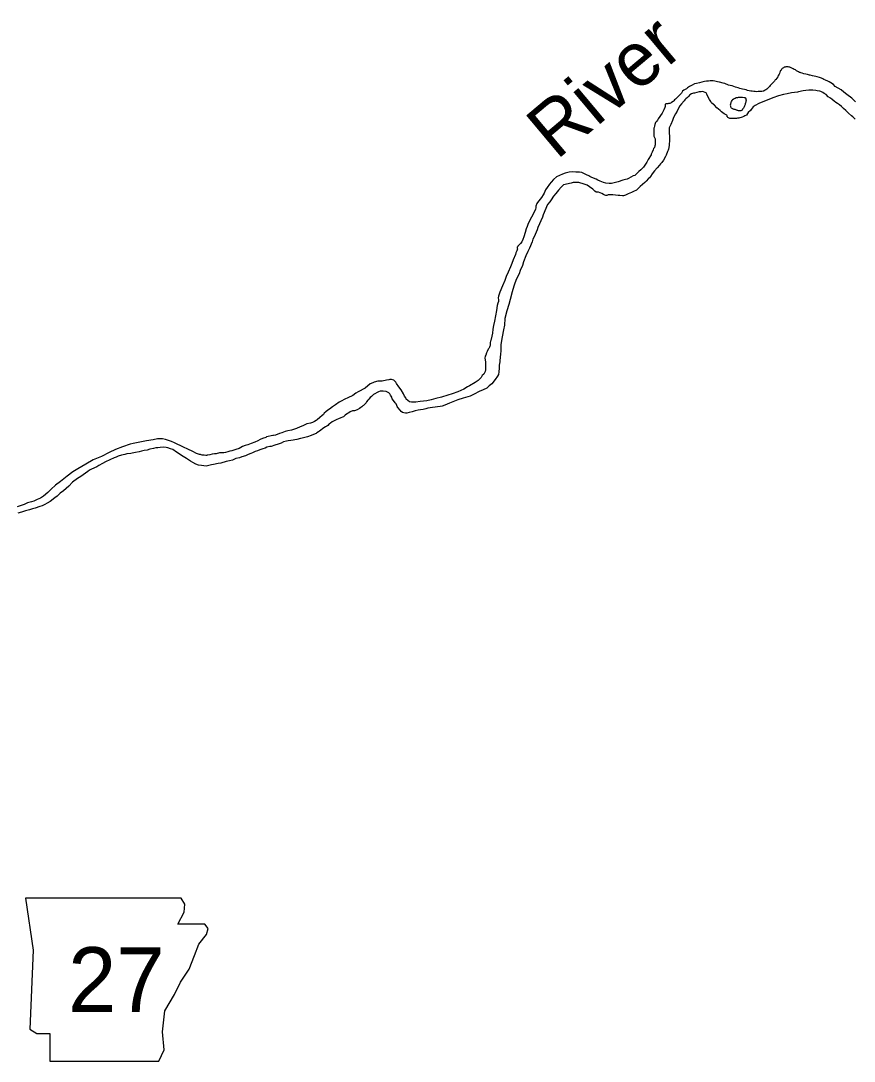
# Model space of a CAD drawing. Extents: x -83719 to 153526, y -11835 to 11446.
# Drawn here: x -3209.5 to -2938.4, y -1176.8 to -838.6 of the extents above; entities that cross this region are included whole.
import ezdxf

# ---------------------------------------------------------------- set-up
doc = ezdxf.new("R2010")
doc.units = 0
doc.layers.add('Level 21', color=7, linetype='Continuous')
doc.layers.add('Level 9', color=7, linetype='Continuous')

msp = doc.modelspace()

# ---------------------------------------------------------------- linework, layer by layer
at = {"layer": 'Level 21'}
msp.add_lwpolyline([(-3208.04, -1123.82), (-3205.5, -1140.73), (-3206.63, -1166.39), (-3204.37, -1167.8), (-3200.14, -1167.8), (-3200.14, -1176.82), (-3164.61, -1176.82), (-3162.92, -1173.16), (-3163.49, -1167.24), (-3162.64, -1160.47), (-3159.54, -1155.11), (-3157.57, -1151.17), (-3154.75, -1146.94), (-3153.05, -1142.43), (-3151.64, -1138.76), (-3149.11, -1135.66), (-3148.54, -1133.68), (-3149.67, -1132.27), (-3158.41, -1132.27), (-3156.44, -1128.33), (-3156.16, -1125.79), (-3157.32, -1123.84)], close=True, dxfattribs=at)
at = {"layer": 'Level 9'}
for points in [[(-2942.6, -860.96), (-2944.54, -859.87), (-2945.14, -859.27), (-2945.95, -858.74), (-2946.51, -858.45), (-2947.02, -858.22), (-2947.68, -857.89), (-2948.25, -857.66), (-2948.65, -857.43), (-2949.05, -857.23), (-2949.72, -857), (-2950.42, -856.78), (-2950.92, -856.65), (-2951.46, -856.55), (-2951.96, -856.45), (-2952.76, -856.26), (-2952.96, -856.23), (-2953.56, -856.07), (-2954.16, -855.9), (-2954.76, -855.77), (-2955.32, -855.58), (-2955.72, -855.45), (-2955.99, -855.38), (-2956.16, -855.32), (-2956.53, -855.15), (-2956.99, -854.96), (-2957.13, -854.86), (-2957.53, -854.53), (-2957.9, -854.4), (-2958.23, -854.17), (-2958.46, -854.03), (-2958.66, -853.93), (-2958.87, -853.84), (-2959.1, -853.74), (-2959.3, -853.67), (-2959.57, -853.64), (-2959.93, -853.58), (-2960.23, -853.58), (-2960.63, -853.58), (-2960.9, -853.62), (-2961.23, -853.69), (-2961.43, -853.82), (-2961.59, -853.96), (-2961.86, -854.09), (-2961.96, -854.23), (-2962.09, -854.39), (-2962.19, -854.56), (-2962.35, -854.76), (-2962.49, -855), (-2962.62, -855.27), (-2962.68, -855.67), (-2962.81, -855.93), (-2963.01, -856.2), (-2963.11, -856.4), (-2963.27, -856.74), (-2963.6, -857.21), (-2963.93, -857.61), (-2964.06, -857.78), (-2964.36, -858.21), (-2964.62, -858.52), (-2965.25, -859.15), (-2965.68, -859.59), (-2965.98, -859.96), (-2966.24, -860.26), (-2966.57, -860.57), (-2966.84, -860.77), (-2967.17, -861.04), (-2967.33, -861.17), (-2967.7, -861.34), (-2967.93, -861.41), (-2968.06, -861.44), (-2968.43, -861.51), (-2968.99, -861.55), (-2969.36, -861.59), (-2969.69, -861.59), (-2970.09, -861.63), (-2970.66, -861.56), (-2971.09, -861.53), (-2971.63, -861.47), (-2972.03, -861.41), (-2972.56, -861.31), (-2973.09, -861.21), (-2973.29, -861.12), (-2973.59, -861.05), (-2974.13, -860.92), (-2974.76, -860.76), (-2975.59, -860.57), (-2976.13, -860.4), (-2976.63, -860.24), (-2976.96, -860.14), (-2978.06, -859.72), (-2978.8, -859.59), (-2979.26, -859.46), (-2980.5, -858.93), (-2981.03, -858.8), (-2982.23, -858.51), (-2982.83, -858.38), (-2983.7, -858.22), (-2984.3, -858.13), (-2984.96, -858.13), (-2985.2, -858.1)], [(-2985.2, -858.1), (-2985.83, -858.14), (-2986.5, -858.24), (-2987.13, -858.32), (-2987.92, -858.52), (-2988.76, -858.73), (-2989.72, -858.94), (-2990.32, -859.07), (-2991.08, -859.51), (-2991.94, -859.89), (-2992.27, -860.09), (-2992.67, -860.39), (-2993, -860.66), (-2993.83, -861.13), (-2994.23, -861.47), (-2994.62, -862.04), (-2995.15, -862.65), (-2995.45, -862.95), (-2995.85, -863.35), (-2996.11, -863.62), (-2996.47, -863.96), (-2996.56, -864.02)], [(-2938.44, -870.27), (-2938.88, -869.8), (-2939.28, -869.44), (-2940.22, -868.64), (-2941.09, -867.75), (-2941.86, -867.12), (-2942.49, -866.46), (-2943.2, -865.9), (-2943.8, -865.47), (-2944.37, -865.11), (-2944.94, -864.68), (-2945.61, -864.11), (-2946.14, -863.68), (-2946.81, -863.26), (-2947.55, -862.53), (-2948.12, -862.23), (-2948.65, -861.83), (-2949.22, -861.54), (-2949.62, -861.41), (-2950.49, -861.28), (-2950.92, -861.25), (-2951.82, -861.09), (-2952.62, -861.13), (-2953.12, -861.17), (-2954.12, -861.24), (-2955.02, -861.38), (-2956.48, -861.69), (-2956.84, -861.73), (-2958.81, -861.98), (-2960.23, -862.29), (-2961.36, -862.56), (-2963.06, -863.01), (-2964.85, -863.59), (-2966.21, -864.17), (-2968.17, -864.95), (-2969.47, -865.46), (-2970.56, -866.07), (-2971.22, -866.57), (-2971.62, -866.94), (-2971.91, -867.44), (-2972.15, -867.75), (-2972.87, -868.35), (-2973.1, -868.72), (-2973.47, -869.22), (-2974, -869.5), (-2974.33, -869.73), (-2974.79, -869.94), (-2975.96, -870.18), (-2976.39, -870.25), (-2976.72, -870.32), (-2977.15, -870.35), (-2977.52, -870.32), (-2977.69, -870.36), (-2978.38, -870.36), (-2978.82, -870.3), (-2979.12, -870.23), (-2979.32, -870.14), (-2979.49, -870), (-2979.65, -869.84), (-2979.69, -869.74), (-2979.76, -869.5), (-2979.86, -869.27), (-2980.06, -869.11), (-2980.73, -868.78), (-2981.53, -868.18), (-2981.97, -867.75), (-2982.53, -867.32), (-2983.07, -866.86), (-2983.88, -866), (-2984.21, -865.77), (-2984.78, -865.24), (-2985.08, -864.81), (-2985.52, -864.11), (-2986.13, -862.91), (-2986.33, -862.45), (-2986.6, -862.02), (-2987.74, -861.59), (-2988.2, -861.63), (-2988.87, -861.7), (-2989.56, -861.84), (-2990.4, -862.04), (-2990.63, -862.11), (-2991.33, -862.35), (-2991.89, -862.66), (-2991.99, -862.75)], [(-2937.95, -864.92), (-2939.15, -863.77), (-2940.79, -862.51), (-2941.8, -861.72), (-2942.6, -860.96)], [(-2997.81, -865.17), (-2997.93, -865.27), (-2998.16, -865.34), (-2998.39, -865.41), (-2998.63, -865.44), (-2998.73, -865.47), (-2998.86, -865.48), (-2999.03, -865.51), (-2999.16, -865.51), (-2999.29, -865.51), (-2999.39, -865.51), (-2999.42, -865.55), (-2999.59, -865.55), (-2999.86, -865.68), (-2999.92, -865.78), (-2999.92, -865.92), (-2999.92, -866.12), (-2999.92, -866.42), (-2999.98, -866.75), (-3000.34, -867.46), (-3000.51, -867.89), (-3000.83, -868.56), (-3002.15, -870.47), (-3002.41, -870.91), (-3002.74, -871.31), (-3003.01, -871.68), (-3003.24, -872.25), (-3003.4, -872.82), (-3003.5, -873.28), (-3003.53, -873.52), (-3003.59, -873.99), (-3003.62, -874.29), (-3003.58, -874.92), (-3003.61, -875.29), (-3003.54, -876.02), (-3003.27, -876.72), (-3003.2, -876.92), (-3003.13, -877.25), (-3003.1, -877.72), (-3003.19, -878.52), (-3003.19, -878.85), (-3003.25, -879.22), (-3003.38, -879.72), (-3003.65, -880.12), (-3003.84, -880.53), (-3004.17, -881.26), (-3004.43, -881.93), (-3004.5, -882.1), (-3005.42, -883.67), (-3005.88, -884.48), (-3006.24, -885.21), (-3006.9, -886.12), (-3007.36, -886.56), (-3007.86, -886.99), (-3008.42, -887.57), (-3009.18, -888.31), (-3009.77, -888.81), (-3010.27, -889.01), (-3011.8, -889.86), (-3012.26, -890.03), (-3012.76, -890.17), (-3013.69, -890.41), (-3015.22, -890.92), (-3016.01, -891.19), (-3017.31, -891.47), (-3018.08, -891.47), (-3019.18, -891.32), (-3020.01, -891.12), (-3021.04, -890.66), (-3021.81, -890.37), (-3022.35, -890), (-3023.72, -889.51), (-3024.42, -889.15), (-3024.78, -888.99), (-3025.45, -888.63)], [(-2993.45, -864.17), (-2993.51, -864.24), (-2993.71, -864.57), (-2994.56, -865.51), (-2995.09, -866.25), (-2995.78, -867.42), (-2996.04, -867.96), (-2996.57, -868.86), (-2997.13, -869.97), (-2997.55, -870.94), (-2998.01, -872.31), (-2998.54, -873.31), (-2998.56, -874.05), (-2998.56, -875.08)], [(-2996.56, -864.02), (-2996.81, -864.3), (-2997.06, -864.56), (-2997.3, -864.76), (-2997.81, -865.17)], [(-2991.99, -862.75), (-2992.26, -863.13), (-2992.64, -863.47), (-2993.12, -863.89), (-2993.51, -864.24)], [(-2978.49, -865.12), (-2978.53, -865.3), (-2978.61, -865.51), (-2978.67, -865.7), (-2978.7, -865.96), (-2978.68, -866.23), (-2978.61, -866.56)], [(-2973.57, -864.4), (-2973.57, -864.42), (-2973.63, -864.72), (-2973.6, -864.86), (-2973.63, -865.06), (-2973.73, -865.26), (-2973.83, -865.56), (-2973.89, -865.76), (-2973.96, -865.96), (-2974.09, -866.23), (-2974.18, -866.53), (-2974.28, -866.73), (-2974.41, -866.93), (-2974.55, -867.06), (-2974.71, -867.27), (-2974.78, -867.4), (-2974.81, -867.5), (-2974.88, -867.6), (-2975.01, -867.7), (-2975.24, -867.84), (-2975.37, -867.84), (-2975.61, -867.87), (-2975.77, -867.87), (-2976.01, -867.84), (-2976.21, -867.74), (-2976.34, -867.71), (-2976.54, -867.65), (-2976.67, -867.58), (-2976.67, -867.61), (-2976.94, -867.52), (-2977.17, -867.42), (-2977.47, -867.35), (-2977.84, -867.22), (-2977.97, -867.16), (-2978.14, -867.06), (-2978.28, -866.99), (-2978.41, -866.86), (-2978.54, -866.66), (-2978.58, -866.63), (-2978.61, -866.56)], [(-2978.49, -865.12), (-2978.46, -865.06), (-2978.33, -864.76), (-2978.13, -864.45), (-2978.06, -864.32), (-2977.9, -864.15), (-2977.86, -864.09), (-2977.73, -864.02), (-2977.47, -863.82), (-2977.4, -863.78), (-2977.07, -863.71), (-2977.04, -863.68), (-2976.9, -863.65), (-2976.77, -863.54), (-2976.6, -863.54), (-2976.24, -863.47), (-2976.07, -863.41), (-2975.87, -863.4), (-2975.54, -863.37), (-2975.27, -863.37), (-2975.11, -863.4), (-2974.74, -863.4), (-2974.24, -863.46), (-2973.94, -863.49), (-2973.81, -863.58)], [(-2973.81, -863.58), (-2973.78, -863.62), (-2973.71, -863.74), (-2973.67, -863.83), (-2973.65, -863.9), (-2973.63, -864.03), (-2973.62, -864.13), (-2973.6, -864.2), (-2973.56, -864.27), (-2973.57, -864.4)], [(-2973.77, -864.06), (-2973.77, -864.06)], [(-2938.1, -870.56), (-2938.44, -870.27)], [(-2998.56, -875.08), (-2998.51, -876.12), (-2998.51, -877.18), (-2998.59, -879.15), (-2998.78, -880.26), (-2998.95, -880.66), (-2999.11, -881.06), (-2999.54, -882.2), (-2999.76, -882.7), (-3000.49, -883.87), (-3000.98, -884.58), (-3001.41, -885.05), (-3001.71, -885.51), (-3002.53, -886.42), (-3003.36, -887.3), (-3004.08, -888.3), (-3004.64, -889.14), (-3005.01, -889.58), (-3005.27, -889.88), (-3006.06, -890.72), (-3006.49, -891.19), (-3007.25, -891.79), (-3007.98, -892.47), (-3008.68, -893.14), (-3009.27, -893.58), (-3010.17, -894.08), (-3010.8, -894.36), (-3011.93, -894.83), (-3012.76, -895.24), (-3013.42, -895.44), (-3013.82, -895.48), (-3014.69, -895.35), (-3015.15, -895.32), (-3016.08, -895.23), (-3016.95, -895.2), (-3017.92, -895.18), (-3018.41, -895.18), (-3018.85, -895.32), (-3019.18, -895.32), (-3019.55, -895.29), (-3020.01, -894.99), (-3020.52, -894.73), (-3021.05, -894.5), (-3021.62, -894.3), (-3022.32, -894.27), (-3022.82, -893.98), (-3023.39, -893.32), (-3024.53, -892.56), (-3025.3, -892), (-3026.3, -891.67), (-3027.96, -891.18), (-3028.53, -891.15), (-3029.83, -891.19), (-3030.53, -891.33), (-3032.99, -891.92), (-3033.75, -892.62), (-3034.64, -893.6), (-3035.49, -894.74), (-3036.19, -895.55), (-3036.98, -896.79), (-3037.44, -897.39), (-3038.13, -898.26), (-3039.57, -901.64), (-3039.77, -902.38), (-3041.37, -905.76), (-3041.57, -906.56), (-3042.48, -908.8), (-3042.91, -909.61), (-3043.17, -910.38), (-3044.02, -912.48), (-3044.58, -913.56), (-3045.2, -914.96), (-3045.98, -916.97), (-3046.34, -918.17), (-3047.03, -919.78), (-3047.42, -920.82), (-3048.34, -922.63), (-3048.99, -924.57), (-3049.48, -925.94), (-3049.64, -926.67), (-3050.36, -929.18), (-3050.71, -930.85), (-3051.36, -932.89), (-3052.07, -935.36), (-3052.19, -937.5), (-3052.48, -939.07), (-3052.93, -941.31), (-3053.34, -943.85), (-3053.4, -945.82), (-3053.45, -946.99), (-3053.64, -949.06), (-3053.74, -949.42), (-3053.89, -950.52), (-3053.95, -951.46), (-3054.05, -952.66), (-3054.17, -953.56), (-3054.47, -954.1), (-3055.22, -955.21), (-3056.28, -956.58), (-3057.14, -957.22), (-3057.97, -958.03)], [(-3025.45, -888.63), (-3027.06, -887.84), (-3027.72, -887.74), (-3028.36, -887.78), (-3028.99, -887.75), (-3029.95, -887.69), (-3031.12, -887.8), (-3032.41, -888.11), (-3033.34, -888.42), (-3035.27, -889.27), (-3036.26, -890.17), (-3037.02, -890.98), (-3037.55, -891.69), (-3038.31, -892.76), (-3038.8, -893.56), (-3039.26, -894.57), (-3039.59, -895.2), (-3040.08, -895.97), (-3041.47, -897.59), (-3041.63, -897.95), (-3041.76, -898.26), (-3041.89, -898.46), (-3041.92, -898.86), (-3041.95, -899.42), (-3042.12, -899.79), (-3042.34, -900.3), (-3044.44, -904.51), (-3044.77, -905.42), (-3045.1, -906.22), (-3045.49, -907.39), (-3045.91, -908.76), (-3046.24, -909.67), (-3046.56, -910.47), (-3046.96, -910.94), (-3047.42, -911.44), (-3047.56, -911.58), (-3047.81, -911.83)], [(-3047.81, -911.83), (-3047.88, -911.93), (-3048.04, -912.13), (-3048.06, -912.31), (-3048, -912.49), (-3047.98, -912.67), (-3048.02, -913.03), (-3048.11, -913.32)], [(-3048.11, -913.32), (-3048.44, -914.05), (-3048.63, -914.55), (-3049.38, -916.33), (-3049.74, -917.5), (-3050.23, -918.54), (-3051.02, -920.28), (-3051.64, -921.72), (-3052.03, -923.02), (-3052.82, -924.69), (-3053.64, -926.74), (-3054.09, -928.07), (-3054.25, -928.61), (-3054.12, -929.24), (-3054.15, -929.78), (-3054.31, -930.38), (-3054.6, -931.15), (-3054.82, -932.75), (-3055.43, -936.22), (-3055.72, -937.63), (-3055.98, -938.86), (-3056.1, -940.17), (-3056.26, -941.1), (-3056.62, -942.54), (-3056.67, -942.77)], [(-3056.67, -942.77), (-3056.78, -943.14), (-3056.82, -943.72), (-3056.84, -944.08), (-3056.96, -944.4), (-3057.04, -944.66), (-3057.25, -945.06)], [(-3057.25, -945.06), (-3057.46, -945.35), (-3057.79, -946.05), (-3057.98, -946.55), (-3058.28, -947.25), (-3058.41, -947.59), (-3058.54, -948.22), (-3058.4, -949.39), (-3058.36, -950.22), (-3058.39, -950.96), (-3058.38, -951.73), (-3058.31, -952.03), (-3058.51, -952.59), (-3058.93, -953.46), (-3059.4, -953.94), (-3059.79, -954.51), (-3060.19, -955.01), (-3060.75, -955.51), (-3061.68, -956.15), (-3063.6, -957.24), (-3064.23, -957.61), (-3065.39, -958.35), (-3067.35, -959.17), (-3069.24, -959.85), (-3070.63, -960.29), (-3072.66, -960.94), (-3074.52, -961.35), (-3076.01, -961.83), (-3077.41, -962.11), (-3078.57, -962.28), (-3079.61, -962.39), (-3081.07, -962.54), (-3081.7, -962.61), (-3082.4, -962.58)], [(-3082.4, -962.58), (-3083.07, -962.45), (-3084.11, -961.56), (-3084.27, -961.19), (-3084.68, -960.63), (-3085.02, -959.83), (-3085.79, -958.6), (-3086.53, -957.61), (-3087.31, -956.48), (-3087.57, -956.08), (-3088.21, -955.45), (-3088.88, -955.15), (-3089.48, -955.23), (-3089.84, -955.26), (-3090.54, -955.4), (-3091.01, -955.5), (-3091.51, -955.61), (-3091.94, -955.71), (-3092.6, -955.68), (-3093.37, -955.72), (-3094.53, -956.06), (-3094.96, -956.23), (-3095.86, -956.64), (-3097.48, -958.05), (-3099.8, -959.21), (-3100.5, -959.61), (-3101.46, -960.39), (-3103.12, -961.13), (-3104.15, -961.57), (-3105.34, -962.25), (-3105.97, -962.59), (-3107.19, -963.4), (-3108.09, -964.04), (-3109.15, -964.78), (-3109.61, -965.15), (-3110.34, -965.69), (-3110.84, -966.16), (-3111.1, -966.53), (-3111.5, -966.87), (-3112.22, -967.57), (-3113.08, -968.35), (-3113.42, -968.51), (-3114.01, -968.85), (-3114.61, -969.16), (-3115.31, -969.33), (-3116.5, -969.64), (-3117.76, -970.28), (-3118.63, -970.62), (-3119.89, -971.16), (-3120.82, -971.41), (-3121.51, -971.61), (-3122.64, -971.85), (-3123.57, -972.13), (-3124.57, -972.5), (-3125.37, -972.71), (-3126.63, -973.25), (-3127.33, -973.39), (-3127.59, -973.42)], [(-3057.97, -958.03), (-3059.16, -958.6), (-3060.46, -959.11), (-3062.05, -959.99), (-3063.34, -960.6), (-3065.67, -961.25), (-3067.39, -961.8), (-3068.39, -962.18), (-3070.08, -962.89), (-3071.58, -963.53), (-3072.41, -963.84), (-3073.07, -963.98), (-3075.63, -964.3), (-3076.33, -964.44), (-3077.13, -964.54), (-3077.79, -964.71), (-3078.59, -964.89), (-3079.52, -965.03), (-3080.25, -965.17), (-3081.28, -965.41), (-3082.21, -965.65), (-3083.18, -965.92), (-3083.91, -966.09), (-3084.41, -966.13), (-3084.97, -966.07), (-3085.34, -965.97), (-3085.77, -965.61), (-3086.11, -965.21), (-3086.82, -964.28), (-3087.05, -963.92), (-3087.15, -963.68), (-3087.42, -963.15), (-3087.76, -962.72), (-3088.33, -962.06), (-3088.7, -961.43), (-3088.84, -960.96), (-3089.21, -960.26), (-3089.51, -959.8), (-3089.85, -959.5), (-3090.68, -959.07), (-3091.68, -958.95), (-3092.08, -958.95), (-3092.58, -959.02), (-3093.11, -959.19), (-3093.61, -959.39), (-3094.37, -959.83), (-3094.74, -960.04), (-3094.97, -960.27), (-3095.46, -960.67), (-3095.86, -961.08), (-3096.36, -961.58), (-3096.65, -961.92), (-3097.02, -962.45), (-3097.21, -962.79), (-3098.04, -963.63), (-3098.24, -963.76), (-3098.6, -964.1), (-3098.9, -964.3), (-3099.33, -964.61), (-3100.13, -965.05), (-3101.02, -965.32), (-3101.59, -965.42), (-3102.35, -965.7), (-3102.81, -966), (-3103.25, -966.27), (-3103.97, -966.81), (-3104.54, -967.28), (-3104.87, -967.42), (-3105.43, -967.65), (-3106.16, -967.93), (-3106.73, -968.2), (-3106.96, -968.27), (-3107.36, -968.47), (-3107.79, -968.71), (-3108.19, -968.98), (-3108.82, -969.38), (-3109.18, -969.65), (-3109.64, -970.09), (-3110.01, -970.36), (-3110.4, -970.63), (-3110.9, -970.93), (-3111.4, -971.24), (-3111.89, -971.64), (-3112.36, -972.01), (-3112.66, -972.21), (-3113.19, -972.52), (-3113.48, -972.72), (-3114.28, -973.03), (-3115.08, -973.4), (-3116.21, -973.84), (-3117.17, -974.08), (-3118, -974.29), (-3118.57, -974.39), (-3119.69, -974.7), (-3120.33, -974.84), (-3120.89, -974.94), (-3121.69, -975.02), (-3122.55, -975.15), (-3123.13, -975.2)], [(-3129.59, -973.87), (-3129.86, -974), (-3130.89, -974.37), (-3131.62, -974.7), (-3132.42, -975.11), (-3133.42, -975.54), (-3134.61, -976.01), (-3135.65, -976.48), (-3136.51, -976.68), (-3137.38, -977.02), (-3138.54, -977.59), (-3139.61, -977.93), (-3140.84, -978.33), (-3141.54, -978.5), (-3142.13, -978.7), (-3142.97, -978.97), (-3143.47, -979.04), (-3144.9, -979.04), (-3146.03, -979.31), (-3146.53, -979.38), (-3147.26, -979.51), (-3148.09, -979.68), (-3148.86, -979.82), (-3149.03, -979.85), (-3149.36, -979.85), (-3149.86, -979.82), (-3150.09, -979.78), (-3150.39, -979.75), (-3150.53, -979.75), (-3150.82, -979.69), (-3151.06, -979.62), (-3151.42, -979.55), (-3152.36, -979.26), (-3153.59, -978.59), (-3155.16, -977.89), (-3156.66, -977.23), (-3159.49, -975.8), (-3160.49, -975.33), (-3161.86, -974.87), (-3162.49, -974.67), (-3163.43, -974.51), (-3165.06, -974.48), (-3166.52, -974.75), (-3168.65, -975.08), (-3170.78, -975.56), (-3173.01, -975.99), (-3173.95, -976.23), (-3176.44, -977.04), (-3178.74, -977.91), (-3180.83, -978.88), (-3183.33, -980.19), (-3186.02, -981.33), (-3188.35, -982.74), (-3191.01, -984.18), (-3192.58, -985.22), (-3194.47, -986.62), (-3196.67, -988.3), (-3198.29, -989.53), (-3199.69, -990.84), (-3200.79, -991.91), (-3202.12, -993.08), (-3203.15, -993.82), (-3204.18, -994.22), (-3204.84, -994.52), (-3205.34, -994.69), (-3206.07, -994.92), (-3207.31, -995.29), (-3208.5, -995.83), (-3210.67, -996.6)], [(-3127.59, -973.42), (-3129.59, -973.87)], [(-3128.08, -976.93), (-3128.55, -977), (-3129.45, -977.24), (-3130.01, -977.47), (-3130.75, -977.71), (-3131.78, -978.04), (-3132.51, -978.38), (-3133.31, -978.65), (-3134.17, -978.98), (-3134.74, -979.22), (-3135.6, -979.59), (-3136.47, -979.99), (-3137.63, -980.36), (-3138.43, -980.63), (-3139.57, -980.9), (-3140.7, -981.4), (-3141.69, -981.67), (-3142.73, -981.87), (-3144.42, -982.34), (-3145.32, -982.51), (-3146.82, -982.78), (-3147.52, -982.88), (-3149.22, -983.32), (-3150.78, -983.19), (-3151.75, -983.03), (-3152.55, -982.76), (-3153.62, -982.13), (-3154.35, -981.7), (-3155.65, -980.9), (-3156.72, -980.17), (-3158.92, -978.77), (-3160.05, -977.97), (-3160.79, -977.7), (-3161.69, -977.41), (-3162.29, -977.31), (-3163.19, -977.24), (-3164.22, -977.31), (-3164.98, -977.35), (-3165.62, -977.41), (-3166.42, -977.58), (-3167.55, -977.85), (-3168.48, -978.12), (-3169.41, -978.32), (-3170.28, -978.53), (-3171.08, -978.69), (-3172.27, -978.96), (-3173.27, -979.13), (-3173.77, -979.23), (-3175, -979.4), (-3175.67, -979.61), (-3176.77, -979.81), (-3177.83, -980.11), (-3178.5, -980.41), (-3179.13, -980.61), (-3180.56, -981.28), (-3181.99, -981.96), (-3182.99, -982.46), (-3184.12, -983.13), (-3184.85, -983.56), (-3186.55, -984.37), (-3187.15, -984.67), (-3187.68, -985.1), (-3190.04, -986.68), (-3191.04, -987.42), (-3192.67, -988.59), (-3193.96, -989.82), (-3195.69, -991.4), (-3196.69, -992.13), (-3197.69, -993.1), (-3198.52, -993.71), (-3199.95, -994.84), (-3201.01, -995.41), (-3201.68, -995.82), (-3202.57, -996.22), (-3203.37, -996.52), (-3204.87, -997.06), (-3205.77, -997.29), (-3206.7, -997.56), (-3207.97, -997.9), (-3209.26, -998.3), (-3210.53, -998.61)], [(-3123.13, -975.2), (-3124.11, -975.5), (-3124.86, -975.85), (-3125.76, -976.25), (-3126.86, -976.57), (-3128.08, -976.93)]]:
    msp.add_lwpolyline(points, dxfattribs=at)

# ---------------------------------------------------------------- texts
at = {"layer": 'Level 21'}
msp.add_text('27', height=21.12, dxfattribs=at).set_placement((-3194.16, -1160.88))
at = {"layer": 'Level 9'}
msp.add_text('River', height=17.6, rotation=40, dxfattribs=at).set_placement((-3035.27, -884.06))

doc.saveas('drawing.dxf')
